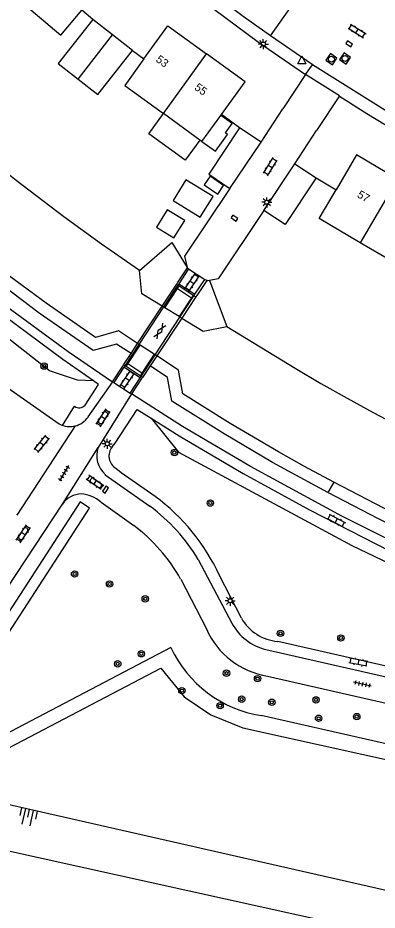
# Model space of a CAD drawing. Extents: x 124000 to 128010, y 398999 to 403000.
# Drawn here: x 127776.5 to 127821.4, y 399382.2 to 399493.7 of the extents above; entities that cross this region are included whole.
import ezdxf

# ---------------------------------------------------------------- set-up
doc = ezdxf.new("R2010")
doc.units = 0
for name, color, linetype in [('gg-afsc-erfafscheiding', 7, 'Continuous'), ('gg-afsc-muur', 7, 'Continuous'), ('gg-anno-huisnummerreeks BGT', 7, 'Continuous'), ('gg-bbg-bijgebouw', 7, 'Continuous'), ('gg-bbg-gedigitaliseerde bebouwing', 7, 'Continuous'), ('gg-bbg-gedigitaliseerde bijgebouw', 7, 'Continuous'), ('gg-bbg-hoofdgebouw', 7, 'Continuous'), ('gg-bbg-luifel en loopbrug', 7, 'Continuous'), ('gg-bbg-tussenscheiding', 7, 'Continuous'), ('gg-knt-BGT kruinlijn', 7, 'Continuous'), ('gg-knt-verharding', 7, 'Continuous'), ('gg-knt-verharding nz', 7, 'Continuous'), ('gg-kntw-beschoeiing', 7, 'Continuous'), ('gg-kntw-bovenkant insteek waterloop', 7, 'Continuous'), ('gg-kwrk-kunstwerk', 7, 'Continuous'), ('gg-kwrk-kunstwerk niveau 01', 7, 'Continuous'), ('gt-grn-groengrens', 7, 'Continuous'), ('gt-grn-weggrens', 7, 'Continuous'), ('gt-symb-boom', 7, 'Continuous'), ('gt-symb-gesloten verharding', 7, 'Continuous'), ('gt-symb-klinker verharding', 7, 'Continuous'), ('gt-symb-kolk', 7, 'Continuous'), ('gt-symb-lichtmast', 7, 'Continuous'), ('gt-symb-rioolschacht', 7, 'Continuous'), ('gt-symb-talud symbool', 7, 'Continuous'), ('gt-symb-tegel verharding', 7, 'Continuous'), ('gt-symb-waterafsluiter', 7, 'Continuous')]:
    doc.layers.add(name, color=color, linetype=linetype)

# ---------------------------------------------------------------- blocks, each defined once
blk = doc.blocks.new('gt0-RS')
at = {"layer": 'gt-symb-rioolschacht'}
blk.add_lwpolyline([(-0.5, -0.5), (0.5, -0.5), (0.5, 0.5), (-0.5, 0.5)], close=True, dxfattribs=at)
blk.add_circle((0, 0), 0.375, dxfattribs=at)
blk = doc.blocks.new('gt0-KOLK')
at = {"layer": 'gt-symb-kolk'}
blk.add_lwpolyline([(0, 0), (0.38, 0), (0.38, 0.4), (-0.38, 0.4), (-0.38, 0), (0, 0)], dxfattribs=at)
blk = doc.blocks.new('gt0-KL1')
at = {"layer": 'gt-symb-klinker verharding'}
for p, q in [((-1.15, 0.3), (1.15, 0.3)), ((-1, -0.3), (-1, 0.3)), ((-0.5, 0.3), (-0.5, 0.45)), ((0, -0.3), (0, 0.3)), ((0.5, 0.3), (0.5, 0.45)), ((1, -0.3), (1, 0.3)), ((-1.15, -0.3), (1.15, -0.3)), ((-0.5, -0.45), (-0.5, -0.3)), ((0.5, -0.45), (0.5, -0.3))]:
    blk.add_line(p, q, dxfattribs=at)
blk = doc.blocks.new('gt0-LMAST')
at = {"layer": 'gt-symb-lichtmast'}
for p, q in [((-0.18, 0.17), (-0.45, 0.44)), ((-0.01, 0.25), (-0.01, 0.62)), ((0.17, 0.17), (0.44, 0.44)), ((-0.26, 0), (-0.63, 0)), ((-0.18, -0.18), (-0.45, -0.45)), ((-0.01, -0.25), (-0.01, -0.63)), ((0.44, -0.45), (0.17, -0.18)), ((0.24, 0), (0.62, 0))]:
    blk.add_line(p, q, dxfattribs=at)
blk.add_circle((-0.01, 0), 0.25, dxfattribs=at)
blk = doc.blocks.new('gt0-WAFSL')
at = {"layer": 'gt-symb-waterafsluiter'}
for p, q in [((-0.5, -0.33), (0, 0.67)), ((0, 0.67), (0.5, -0.33)), ((0.5, -0.33), (-0.5, -0.33))]:
    blk.add_line(p, q, dxfattribs=at)
blk = doc.blocks.new('gt0-GESVH1')
at = {"layer": 'gt-symb-gesloten verharding'}
for p, q in [((-0.99, -0.26), (0.01, 0.24)), ((0.01, -0.26), (-0.99, 0.24)), ((0.01, 0.24), (1.01, -0.26)), ((1.01, 0.24), (0.01, -0.26))]:
    blk.add_line(p, q, dxfattribs=at)
blk = doc.blocks.new('gt0-BOOM')
at = {"layer": 'gt-symb-boom'}
for radius in [0.4, 0.2]:
    blk.add_circle((0, 0), radius, dxfattribs=at)
blk = doc.blocks.new('gt0-TEG1')
at = {"layer": 'gt-symb-tegel verharding'}
for p, q in [((-1.12, 0), (1.12, 0)), ((-0.9, -0.25), (-0.9, 0.25)), ((-0.45, -0.25), (-0.45, 0.25)), ((0, -0.25), (0, 0.25)), ((0.45, -0.25), (0.45, 0.25)), ((0.9, -0.25), (0.9, 0.25))]:
    blk.add_line(p, q, dxfattribs=at)
blk = doc.blocks.new('gt0-TALUD_1')
at = {"layer": 'gt-symb-talud symbool'}
for p, q in [((-1, -1), (-1, 0)), ((-0.5, -2), (-0.5, 0)), ((0, -1), (0, 0)), ((0.5, -2), (0.5, 0)), ((1, -1), (1, 0))]:
    blk.add_line(p, q, dxfattribs=at)

msp = doc.modelspace()

# ---------------------------------------------------------------- linework, layer by layer
at = {"layer": 'gg-afsc-erfafscheiding'}
for p, q in [((127803.05, 399472.39), (127797.37, 399463.94)), ((127807.3, 399469.66), (127801.56, 399461.1)), ((127797.37, 399463.94), (127797.72, 399462.52)), ((127801.56, 399461.1), (127800.49, 399460.9))]:
    msp.add_line(p, q, dxfattribs=at)
at = {"layer": 'gg-afsc-muur'}
for p, q in [((127785.9, 399493.54), (127784.55, 399494.69)), ((127790.86, 399489.65), (127792.3, 399488.61)), ((127804.26, 399480), (127801.98, 399481.64)), ((127813.83, 399473.73), (127816.32, 399472.26))]:
    msp.add_line(p, q, dxfattribs=at)
at = {"layer": 'gg-bbg-bijgebouw'}
for p, q in [((127788.38, 399491.6), (127785.9, 399493.54)), ((127790.86, 399489.65), (127788.38, 399491.6)), ((127806.93, 399478.22), (127804.26, 399480)), ((127803.05, 399472.39), (127806.93, 399478.22)), ((127807.3, 399469.66), (127811.16, 399475.48)), ((127811.16, 399475.48), (127813.83, 399473.73))]:
    msp.add_line(p, q, dxfattribs=at)
for points in [[(127785.9, 399493.54), (127781.58, 399488.04), (127784.06, 399486.09)], [(127784.06, 399486.09), (127786.54, 399484.14), (127790.86, 399489.65)], [(127804.26, 399480), (127800.42, 399474.18), (127803.05, 399472.39)], [(127813.83, 399473.73), (127809.96, 399467.92), (127807.3, 399469.66)]]:
    msp.add_lwpolyline(points, dxfattribs=at)
at = {"layer": 'gg-bbg-gedigitaliseerde bebouwing'}
for p, q in [((127789.9, 399485.29), (127794.73, 399481.79)), ((127799.29, 399478.47), (127794.73, 399481.79)), ((127799.55, 399478.28), (127799.29, 399478.47))]:
    msp.add_line(p, q, dxfattribs=at)
at = {"layer": 'gg-bbg-gedigitaliseerde bijgebouw'}
for points in [[(127799.55, 399478.28), (127801.23, 399477.07), (127802.75, 399479.17), (127802.49, 399479.36), (127803.34, 399480.53), (127801.92, 399481.55)], [(127802.26, 399472.78), (127800.56, 399473.95), (127799.82, 399472.86), (127801.52, 399471.7), (127802.26, 399472.78)], [(127795.2, 399469.75), (127793.86, 399467.57), (127796.04, 399466.23), (127797.39, 399468.41), (127795.2, 399469.75)]]:
    msp.add_lwpolyline(points, dxfattribs=at)
at = {"layer": 'gg-bbg-hoofdgebouw'}
for p, q in [((127792.3, 399488.61), (127789.9, 399485.29)), ((127801.92, 399481.55), (127801.98, 399481.64))]:
    msp.add_line(p, q, dxfattribs=at)
for points in [[(127777.35, 399495.42), (127781.9, 399491.56), (127784.55, 399494.69)], [(127792.3, 399488.61), (127795.29, 399492.75), (127800.12, 399489.25)], [(127801.98, 399481.64), (127804.96, 399485.76), (127800.12, 399489.25)], [(127824, 399473.58), (127818.87, 399476.6), (127816.32, 399472.26)], [(127819.34, 399465.62), (127814.19, 399468.64), (127816.32, 399472.26)], [(127826.59, 399466.18), (127824.5, 399462.6), (127819.34, 399465.62)]]:
    msp.add_lwpolyline(points, dxfattribs=at)
at = {"layer": 'gg-bbg-luifel en loopbrug'}
for points in [[(127799.29, 399478.47), (127797.46, 399475.95), (127792.89, 399479.25), (127794.73, 399481.79)], [(127795.95, 399470.9), (127799.34, 399468.81), (127800.93, 399471.39), (127797.54, 399473.48), (127795.95, 399470.9)]]:
    msp.add_lwpolyline(points, dxfattribs=at)
at = {"layer": 'gg-bbg-tussenscheiding'}
for p, q in [((127784.06, 399486.09), (127788.38, 399491.6)), ((127794.73, 399481.79), (127800.12, 399489.25)), ((127799.55, 399478.28), (127801.92, 399481.55)), ((127824, 399473.58), (127819.34, 399465.62))]:
    msp.add_line(p, q, dxfattribs=at)
at = {"layer": 'gg-knt-BGT kruinlijn'}
for p, q in [((127795.78, 399465.64), (127797.72, 399462.52)), ((127874.08, 399372.97), (127765.92, 399397.53))]:
    msp.add_line(p, q, dxfattribs=at)
for points in [[(127785.98, 399448.36), (127784, 399448.45), (127780.48, 399449.62), (127772.55, 399455.83), (127756.28, 399469.1), (127743.88, 399480.01), (127732.43, 399491.18), (127723.07, 399501.42), (127712.89, 399513.09), (127703.43, 399524.97), (127694.22, 399537.74), (127685.74, 399551.08), (127678.65, 399563.23), (127665.51, 399589.61), (127665.5, 399592.25)], [(127793.2, 399443.69), (127796.63, 399439.45), (127818.28, 399427.79), (127833.8, 399420.36), (127850.17, 399413.4), (127864.87, 399407.96), (127878.5, 399403.43), (127891.63, 399400.11), (127898.92, 399399.45), (127899.93, 399399.9)]]:
    msp.add_lwpolyline(points, dxfattribs=at)
at = {"layer": 'gg-knt-verharding'}
for p, q in [((127808.12, 399491.51), (127811.03, 399495.61)), ((127823.76, 399481.38), (127813.35, 399487.88)), ((127812.5, 399486.64), (127809.65, 399482.38)), ((127816.73, 399483.97), (127813.87, 399479.65)), ((127806.93, 399478.22), (127809.65, 399482.38)), ((127811.16, 399475.48), (127813.87, 399479.65)), ((127797.75, 399462.48), (127797.72, 399462.52)), ((127797.88, 399462.38), (127799.92, 399461.05)), ((127788.37, 399448.26), (127785.3, 399443.85)), ((127788.52, 399448.14), (127790.57, 399446.84)), ((127790.74, 399446.73), (127786.58, 399440.05)), ((127782.12, 399442.8), (127783.6, 399445.19)), ((127787.22, 399444.34), (127786.67, 399443.5)), ((127787.17, 399443.17), (127787.71, 399444.01)), ((127783.69, 399442.74), (127776.41, 399431.56)), ((127788.33, 399440.1), (127788.72, 399440.58)), ((127787.47, 399436.63), (127793.05, 399432.7)), ((127789.43, 399436.87), (127788.8, 399437.43)), ((127793.69, 399433.92), (127789.43, 399436.87)), ((127786.54, 399435.06), (127785.7, 399435.62)), ((127786.04, 399436.12), (127786.87, 399435.57)), ((127786.93, 399433.22), (127791.03, 399430.3)), ((127757.73, 399396.06), (127782.12, 399432.97)), ((127777.23, 399429.85), (127776.68, 399429.02)), ((127777.18, 399428.68), (127777.75, 399429.54)), ((127799.09, 399426.04), (127803.27, 399418.07)), ((127796.89, 399423.58), (127800.11, 399417.35)), ((127804.48, 399418.69), (127801.75, 399424.02)), ((127904.56, 399394.04), (127809.03, 399415.79)), ((127807.54, 399414.77), (127904.27, 399392.73)), ((127807.74, 399411.47), (127905.46, 399389.21))]:
    msp.add_line(p, q, dxfattribs=at)
for points in [[(127785.98, 399448.36), (127782.15, 399451.02), (127773.36, 399457.53), (127767.7, 399461.9), (127757.26, 399470.35), (127749.54, 399476.92), (127740.4, 399485.35), (127729.74, 399496.07), (127726.21, 399500)], [(127727.84, 399500), (127730.6, 399496.92), (127741.21, 399486.24), (127750.79, 399477.4), (127758, 399471.27), (127768.47, 399462.79), (127774.54, 399458.12), (127782.81, 399452.03), (127788.37, 399448.26)], [(127794.14, 399500), (127806.6, 399490.69), (127812.5, 399486.64)], [(127808.12, 399491.51), (127804.72, 399493.9), (127796.66, 399500)], [(127720.23, 399495.99), (127725.05, 399490.89), (127729.94, 399485.84), (127734.71, 399481.05), (127741.1, 399474.98), (127743.05, 399473.26), (127757.72, 399460.81), (127761.61, 399457.6), (127764.12, 399455.62), (127767.06, 399453.38), (127771.19, 399450.34), (127781.7, 399442.98), (127782.12, 399442.8)], [(127813.35, 399487.88), (127813.33, 399487.89), (127808.12, 399491.51)], [(127800.49, 399460.9), (127800.27, 399460.86), (127800.14, 399460.91)], [(127784.94, 399445.33), (127786.63, 399447.91), (127785.98, 399448.36)], [(127901.79, 399400.72), (127895.43, 399402.11), (127885.06, 399404.69), (127867.58, 399409.95), (127862.99, 399411.53), (127858.42, 399413.2), (127852.02, 399415.61), (127845.66, 399418.13), (127839.01, 399420.95), (127832.43, 399423.91), (127824.7, 399427.61), (127817.03, 399431.45), (127805.63, 399437.65), (127797.11, 399442.67), (127790.74, 399446.73)], [(127788.72, 399440.58), (127791.46, 399444.77), (127793.2, 399443.69)], [(127793.2, 399443.69), (127796.7, 399441.51), (127804.71, 399436.79), (127812.98, 399432.24), (127824.68, 399426.26), (127830.1, 399423.66), (127835.59, 399421.18), (127843.55, 399417.75), (127851.57, 399414.48)]]:
    msp.add_lwpolyline(points, dxfattribs=at)
for centre, radius, start, end in [((127971.09, 399723.13), 284.65, 237.161, 245.9025), ((127784.19, 399446), 1, 234.3653, 318.0693), ((127787.47, 399444.18), 0.296, 325.4854, 147.403), ((127783.02, 399445.44), 2.79, 283.9699, 325.0652), ((127786.91, 399443.32), 0.302, 141.5859, 331.3512), ((127783.02, 399445.45), 2.79, 251.3071, 283.9483), ((127789.53, 399439), 3.13, 160.2499, 229.0395), ((127789.71, 399438.97), 1.79, 140.7849, 239.4318), ((127785.86, 399435.88), 0.302, 54.2418, 236.3799), ((127786.69, 399435.32), 0.307, 239.3456, 54.3636), ((127784.5, 399431.36), 2.87, 90.7206, 146.0122), ((127783.96, 399429.5), 4.76, 51.4219, 83.8951), ((127778.21, 399413.09), 25.96, 24.923, 53.3892), ((127779.23, 399414.11), 23.16, 30.9882, 53.3783), ((127777.48, 399429.69), 0.302, 329.9684, 146.8664), ((127777.92, 399412.93), 21.75, 29.3128, 52.966), ((127776.93, 399428.85), 0.303, 145.6318, 324.2602), ((127809.57, 399421.64), 5.88, 210.1048, 264.7232), ((127809.22, 399421.35), 6.79, 208.8555, 255.659), ((127809.28, 399421.36), 10.01, 203.6007, 261.1395)]:
    msp.add_arc(centre, radius, start, end, dxfattribs=at)
at = {"layer": 'gg-knt-verharding nz'}
for p, q in [((127794.9, 399457.5), (127796.48, 399459.9)), ((127798.25, 399458.73), (127796.71, 399456.4)), ((127790.28, 399450.49), (127791.82, 399452.82)), ((127793.58, 399451.68), (127792.03, 399449.34))]:
    msp.add_line(p, q, dxfattribs=at)
at = {"layer": 'gg-kntw-beschoeiing'}
for p, q in [((127794.74, 399457.6), (127794.59, 399457.69)), ((127794.9, 399457.5), (127794.74, 399457.6)), ((127796.71, 399456.4), (127794.9, 399457.5)), ((127796.8, 399456.34), (127796.71, 399456.4)), ((127797.02, 399456.2), (127796.8, 399456.34)), ((127791.67, 399452.92), (127791.51, 399453.03)), ((127791.82, 399452.82), (127791.67, 399452.92)), ((127793.58, 399451.68), (127791.82, 399452.82)), ((127793.69, 399451.61), (127793.58, 399451.68)), ((127793.89, 399451.48), (127793.69, 399451.61))]:
    msp.add_line(p, q, dxfattribs=at)
for points in [[(127791.51, 399453.03), (127789.1, 399454.6), (127786.23, 399453.79), (127780.09, 399458.07), (127774.05, 399462.5), (127768.15, 399467.07), (127762.36, 399471.78), (127756.65, 399476.63), (127751.04, 399481.6), (127745.54, 399486.67), (127740.16, 399491.85), (127734.88, 399497.17), (127732.18, 399500)], [(127791.75, 399462.15), (127786.99, 399465.45), (127782.29, 399468.85), (127776.32, 399473.39), (127770.45, 399478.06), (127764.71, 399482.84), (127759.08, 399487.74), (127753.56, 399492.8), (127748.17, 399497.98), (127746.13, 399500)], [(127794.59, 399457.69), (127792.05, 399459.23), (127791.75, 399462.15)], [(127797.02, 399456.2), (127799.71, 399454.57), (127802.67, 399455.14)], [(127802.67, 399455.14), (127811.18, 399449.94), (127814.42, 399448.05), (127817.68, 399446.2), (127820.97, 399444.4), (127824.28, 399442.64), (127827.61, 399440.94), (127830.96, 399439.29), (127837.72, 399436.1), (127844.55, 399433.01), (127847.99, 399431.52), (127851.45, 399430.08), (127854.92, 399428.69), (127858.4, 399427.36), (127865.41, 399424.8), (127872.47, 399422.33), (127876.02, 399421.15), (127879.58, 399420.02), (127883.17, 399418.94), (127886.77, 399417.92), (127890.39, 399416.94), (127894.02, 399416.01)], [(127816.05, 399435.69), (127812.37, 399437.66), (127809.11, 399439.49), (127803.08, 399443.03), (127797.14, 399446.73), (127796.63, 399449.7), (127793.89, 399451.48)], [(127833.26, 399427.14), (127829, 399429.14), (127822.3, 399432.45), (127816.05, 399435.69)], [(127884.63, 399365.41), (127761.18, 399392.7), (127758.46, 399391.42), (127755.13, 399392.05)]]:
    msp.add_lwpolyline(points, dxfattribs=at)
at = {"layer": 'gg-kntw-bovenkant insteek waterloop'}
msp.add_lwpolyline([(127785.5, 399432.45), (127784.31, 399433.24), (127762.63, 399399.8), (127763.76, 399398.96), (127785.5, 399432.45)], dxfattribs=at)
at = {"layer": 'gg-kwrk-kunstwerk'}
for p, q in [((127796.51, 399460.6), (127797.75, 399462.48)), ((127797.88, 399462.38), (127796.65, 399460.51)), ((127797.75, 399462.48), (127797.88, 399462.38)), ((127798.66, 399459.18), (127799.92, 399461.05)), ((127796.4, 399460.44), (127796.51, 399460.6)), ((127796.48, 399459.9), (127796.7, 399460.23)), ((127796.54, 399460.34), (127796.7, 399460.23)), ((127796.7, 399460.23), (127798.47, 399459.06)), ((127800.14, 399460.91), (127798.89, 399459.02)), ((127796.48, 399459.9), (127798.25, 399458.73)), ((127798.47, 399459.06), (127798.25, 399458.73)), ((127798.47, 399459.06), (127798.55, 399459.01)), ((127798.89, 399459.02), (127798.78, 399458.86)), ((127788.37, 399448.26), (127789.64, 399450.19)), ((127789.8, 399450.08), (127788.52, 399448.14)), ((127789.64, 399450.19), (127789.75, 399450.36)), ((127790.06, 399450.15), (127789.91, 399450.25)), ((127790.06, 399450.15), (127790.28, 399450.49)), ((127791.81, 399449.01), (127790.06, 399450.15)), ((127792.03, 399449.34), (127790.28, 399450.49)), ((127790.57, 399446.84), (127791.83, 399448.76)), ((127792.03, 399449.34), (127791.81, 399449.01)), ((127791.94, 399448.92), (127791.81, 399449.01)), ((127792.12, 399448.8), (127792.01, 399448.64)), ((127788.52, 399448.14), (127788.37, 399448.26)), ((127792.01, 399448.64), (127790.74, 399446.73)), ((127790.74, 399446.73), (127790.57, 399446.84))]:
    msp.add_line(p, q, dxfattribs=at)
msp.add_lwpolyline([(127799.92, 399461.05), (127800.16, 399460.95), (127800.14, 399460.91)], dxfattribs=at)
at = {"layer": 'gg-kwrk-kunstwerk niveau 01'}
for p, q in [((127794.59, 399457.69), (127796.4, 399460.44)), ((127796.54, 399460.34), (127794.74, 399457.6)), ((127796.4, 399460.44), (127796.54, 399460.34)), ((127796.65, 399460.51), (127796.54, 399460.34)), ((127796.65, 399460.51), (127798.66, 399459.18)), ((127796.8, 399456.34), (127798.55, 399459.01)), ((127798.78, 399458.86), (127797.02, 399456.2)), ((127798.55, 399459.01), (127798.66, 399459.18)), ((127798.55, 399459.01), (127798.78, 399458.86)), ((127791.51, 399453.03), (127794.59, 399457.69)), ((127794.74, 399457.6), (127791.67, 399452.92)), ((127793.69, 399451.61), (127796.8, 399456.34)), ((127797.02, 399456.2), (127793.89, 399451.48)), ((127791.67, 399452.92), (127789.91, 399450.25)), ((127790.69, 399451.77), (127791.51, 399453.03)), ((127789.75, 399450.36), (127790.69, 399451.77)), ((127791.94, 399448.92), (127793.69, 399451.61)), ((127793.89, 399451.48), (127793.06, 399450.23)), ((127789.91, 399450.25), (127789.75, 399450.36)), ((127789.91, 399450.25), (127789.8, 399450.08)), ((127791.83, 399448.76), (127789.8, 399450.08)), ((127793.06, 399450.23), (127792.12, 399448.8)), ((127791.83, 399448.76), (127791.94, 399448.92)), ((127792.12, 399448.8), (127791.94, 399448.92))]:
    msp.add_line(p, q, dxfattribs=at)
at = {"layer": 'gt-grn-groengrens'}
for p, q in [((127791.75, 399462.15), (127795.78, 399465.64)), ((127800.49, 399460.9), (127802.67, 399455.14)), ((127816.05, 399435.69), (127815.3, 399434.39)), ((127795.67, 399415.03), (127763.41, 399398.1)), ((127899.3, 399385.48), (127806.97, 399406.53))]:
    msp.add_line(p, q, dxfattribs=at)
for points in [[(127790.69, 399451.77), (127788.85, 399452.97), (127785.96, 399452.15), (127779.22, 399456.84), (127767.2, 399465.91), (127755.67, 399475.49), (127744.52, 399485.57), (127733.81, 399496.13), (127726.1, 399504.38), (127718.72, 399512.89), (127704.77, 399530.61), (127696.35, 399542.68)], [(127815.3, 399434.39), (127808.37, 399438.18), (127802.32, 399441.74), (127795.78, 399445.81), (127795.26, 399448.8), (127793.06, 399450.23)], [(127832.61, 399425.79), (127828.35, 399427.78), (127821.6, 399431.12), (127815.3, 399434.39)], [(127765.92, 399397.53), (127794.42, 399412.44), (127797.32, 399408.85), (127800.64, 399406.64), (127804.65, 399404.98), (127898.99, 399384.11), (127899, 399384.17)]]:
    msp.add_lwpolyline(points, dxfattribs=at)
msp.add_arc((127809.28, 399421.36), 15.01, 204.9618, 261.1411, dxfattribs=at)
at = {"layer": 'gt-grn-weggrens'}
for p, q in [((127812.5, 399486.64), (127813.35, 399487.88)), ((127816.73, 399483.97), (127812.5, 399486.64)), ((127782.12, 399432.97), (127786.58, 399440.05))]:
    msp.add_line(p, q, dxfattribs=at)

# ---------------------------------------------------------------- block references
at = {"layer": 'gt-symb-boom'}
for p in [(127779.82, 399450.21), (127796.11, 399439.4), (127800.6, 399433.09), (127783.63, 399424.22), (127788, 399422.97), (127792.46, 399421.12), (127809.37, 399416.8), (127816.92, 399416.22), (127791.97, 399414.25), (127789.02, 399412.99), (127802.62, 399411.83), (127806.5, 399411.14), (127797.04, 399409.64), (127804.52, 399408.58), (127813.8, 399408.49), (127801.82, 399407.77), (127808.28, 399408.19), (127814.13, 399406.19), (127818.9, 399406.4)]:
    msp.add_blockref('gt0-BOOM', p, dxfattribs=at)
at = {"layer": 'gt-symb-gesloten verharding', "rotation": 56.57996880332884}
msp.add_blockref('gt0-GESVH1', (127794.26, 399454.58), dxfattribs=at)
at = {"layer": 'gt-symb-klinker verharding'}
for p, rotation in [((127818.94, 399492.1), -32.13289585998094), ((127808.09, 399475.14), 57.86710414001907), ((127798.3, 399460.66), 56.421186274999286), ((127790.23, 399448.55), 56.421186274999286), ((127787.19, 399443.76), 56.45285402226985), ((127779.53, 399440.48), 51.08960261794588), ((127786.17, 399435.67), 144.9751267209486), ((127816.34, 399430.9), -27.846622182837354), ((127777.23, 399429.26), 56.166971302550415), ((127819.09, 399413.2), 169.0495657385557)]:
    msp.add_blockref('gt0-KL1', p, dxfattribs=dict(at, rotation=rotation))
at = {"layer": 'gt-symb-kolk'}
for p, rotation in [((127817.85, 399490.31), -33.42003119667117), ((127803.51, 399468.55), -34.19864361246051), ((127787.32, 399434.88), -122.87978190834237)]:
    msp.add_blockref('gt0-KOLK', p, dxfattribs=dict(at, rotation=rotation))
at = {"layer": 'gt-symb-lichtmast'}
for p in [(127807.23, 399490.46), (127807.66, 399470.68), (127787.72, 399440.51), (127803.08, 399420.87)]:
    msp.add_blockref('gt0-LMAST', p, dxfattribs=at)
at = {"layer": 'gt-symb-rioolschacht'}
for p, rotation in [((127815.73, 399488.57), 54.60889248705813), ((127817.44, 399488.66), 54.52896067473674)]:
    msp.add_blockref('gt0-RS', p, dxfattribs=dict(at, rotation=rotation))
at = {"layer": 'gt-symb-talud symbool', "xscale": 0.9997329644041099, "yscale": 0.9997329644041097, "rotation": -12.771242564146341}
msp.add_blockref('gt0-TALUD_1', (127778.01, 399394.79), dxfattribs=at)
at = {"layer": 'gt-symb-tegel verharding'}
for p, rotation in [((127782.3, 399436.81), -121.05216071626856), ((127819.6, 399410.45), 167.93725397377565)]:
    msp.add_blockref('gt0-TEG1', p, dxfattribs=dict(at, rotation=rotation))
at = {"layer": 'gt-symb-waterafsluiter'}
msp.add_blockref('gt0-WAFSL', (127812.04, 399488.31), dxfattribs=at)

# ---------------------------------------------------------------- texts
at = {"layer": 'gg-anno-huisnummerreeks BGT'}
for s, rotation, p in [('53', 324.1, (127793.7, 399488.35)), ('55', 324.1, (127798.53, 399484.85)), ('57', 329.5, (127818.87, 399471.38))]:
    msp.add_text(s, height=1, rotation=rotation, dxfattribs=at).set_placement(p)

doc.saveas('drawing.dxf')
